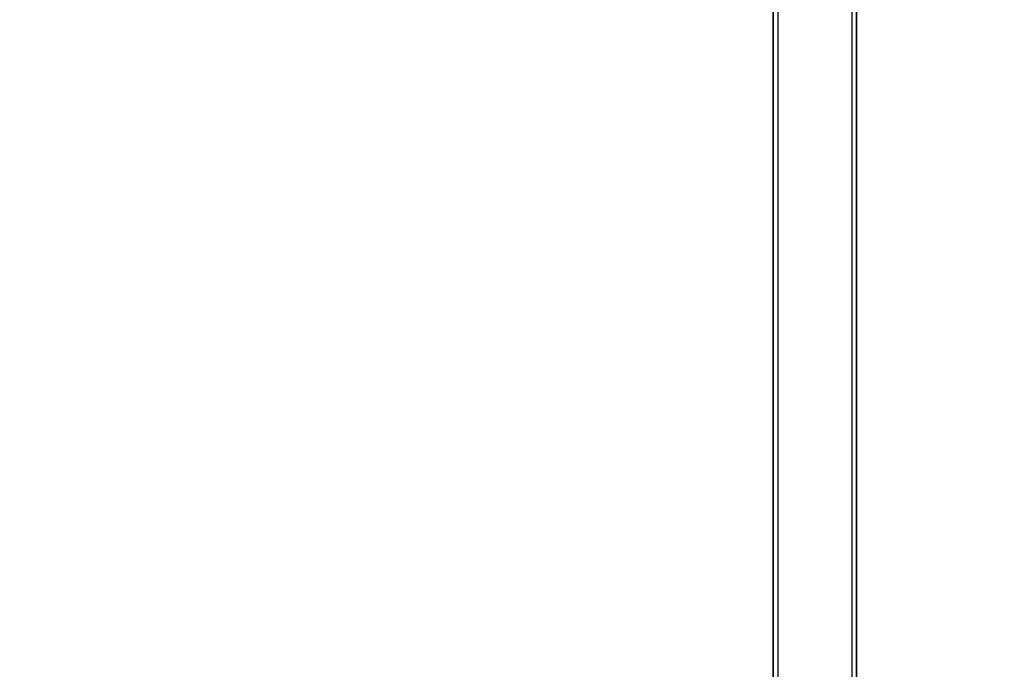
# Model space of a CAD drawing. Header units: millimetres. Extents: x 0 to 297, y 0 to 210.
# Tile 377 of 455: x 242.728 to 242.976, y 158.74 to 158.904. Entities that reach past the tile are written whole.
import ezdxf

# ---------------------------------------------------------------- set-up
doc = ezdxf.new("R2010")
doc.units = ezdxf.units.MM
doc.header["$LTSCALE"] = 16.335
doc.layers.get('0').update_dxf_attribs({"linetype": 'CONTINUOUS'})
for name, color, linetype in [('AXES_REF', 7, 'CONTINUOUS'), ('INTFCLR_1', 7, 'CONTINUOUS'), ('INTFCLR_72935', 7, 'CONTINUOUS')]:
    doc.layers.add(name, color=color, linetype=linetype)

msp = doc.modelspace()

# ---------------------------------------------------------------- linework, layer by layer
at = {"color": 7, "linetype": 'Continuous'}
for radius in [6.787079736, 6.7865, 6.743039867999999]:
    msp.add_circle((241.4889104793, 154.7114782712), radius, dxfattribs=at)
msp.add_arc((241.4889104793, 154.7114782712), 6.72, 278.2771290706, 261.7228709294, dxfattribs=at)
at = {"layer": 'AXES_REF', "color": 9, "linetype": 'Continuous'}
msp.add_circle((241.4889104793, 154.7114782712), 4.150003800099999, dxfattribs=at)
at = {"layer": 'AXES_REF', "color": 7, "linetype": 'Continuous'}
msp.add_arc((241.4889104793, 154.7114782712), 6.874, 113.0826847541, 66.9173152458, dxfattribs=at)
at = {"layer": 'AXES_REF', "color": 9, "linetype": 'Continuous'}
msp.add_arc((241.4889104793, 154.7114782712), 6.191158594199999, 94.4118118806, 85.5881881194, dxfattribs=at)
at = {"layer": 'INTFCLR_1', "color": 6, "linetype": 'Continuous'}
for p, q in [((242.9181925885, 159.0308693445), (242.9181925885, 158.6331548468)), ((242.9194268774, 158.6331548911), (242.9194268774, 159.0308575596)), ((242.9379582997, 159.0304801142), (242.9379582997, 157.1614683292)), ((242.9391925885, 159.0304683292), (242.9391925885, 157.1614683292))]:
    msp.add_line(p, q, dxfattribs=at)
at = {"layer": 'INTFCLR_72935', "color": 6, "linetype": 'Continuous'}
for p, q in [((242.9181925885, 158.6311049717), (242.9181925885, 159.0308693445)), ((242.9194268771, 158.6298518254), (242.9194268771, 159.030845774)), ((242.9379582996, 159.0304918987), (242.9379582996, 157.1614683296)), ((242.9391925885, 157.1614683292), (242.9391925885, 159.0304683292))]:
    msp.add_line(p, q, dxfattribs=at)

doc.saveas('drawing.dxf')
